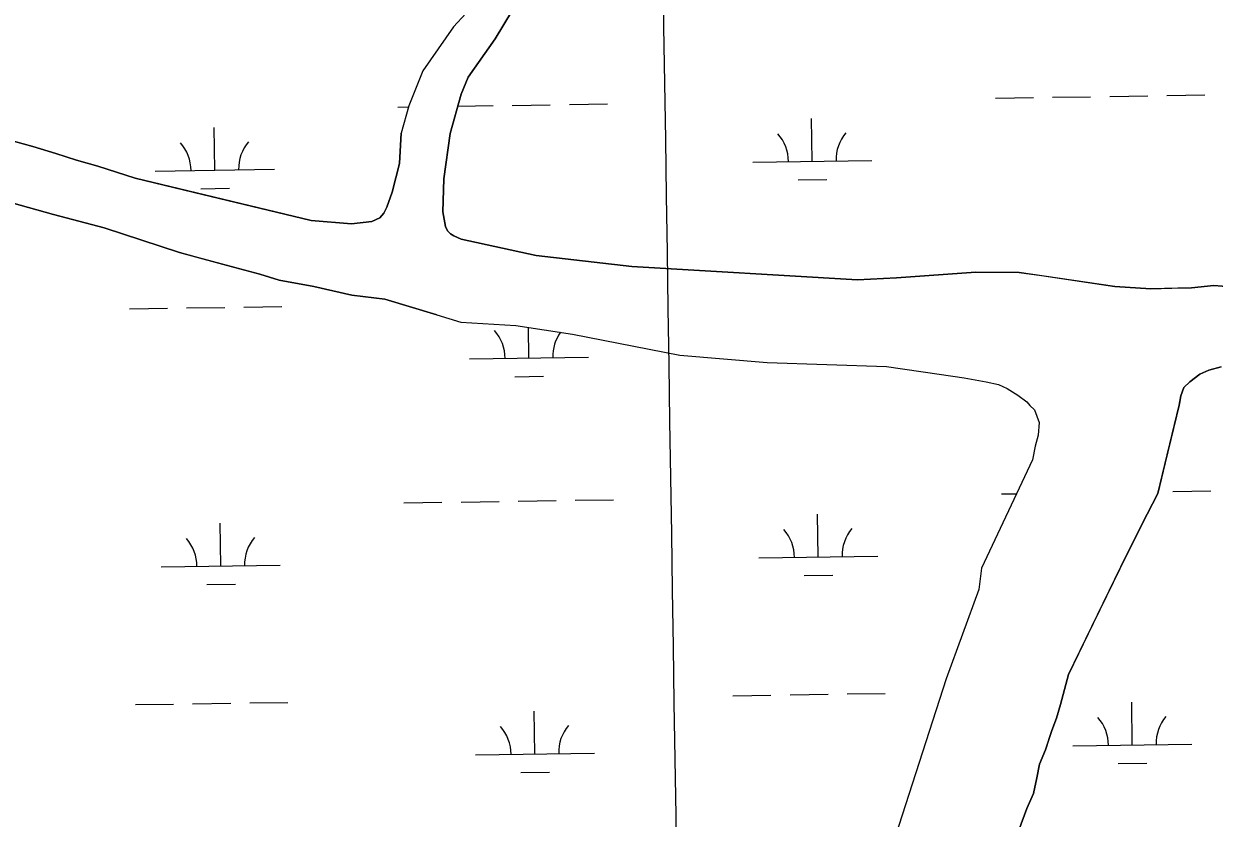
# Model space of a CAD drawing. Extents: x 3807117 to 3845308, y 337856 to 363736.
# Drawn here: x 3837181 to 3838181, y 354185 to 354853 of the extents above; entities that cross this region are included whole.
import ezdxf

# ---------------------------------------------------------------- set-up
doc = ezdxf.new("R2010")
doc.units = 0
for name, color, linetype in [('V-GRID-MAJR', 7, 'Continuous'), ('V-TOPO-SHOR', 7, 'Continuous'), ('V-WETL-SWMP', 7, 'Continuous')]:
    doc.layers.add(name, color=color, linetype=linetype)

msp = doc.modelspace()

# ---------------------------------------------------------------- linework, layer by layer
at = {"layer": 'V-GRID-MAJR'}
msp.add_spline([(3837889.566, 343678.793), (3837797.038, 349736.957), (3837704.481, 355797.04600000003), (3837611.924, 361857.135), (3837611.895, 361859.06200000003)], degree=3, dxfattribs=at)
at = {"layer": 'V-TOPO-SHOR'}
for points in [[(3837562.9820000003, 354872.409), (3837542.133, 354850.061), (3837516.4080000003, 354813.021), (3837504.575, 354783.585), (3837498.384, 354760.697)], [(3837591.812, 354864.207), (3837577.259, 354839.919), (3837554.5500000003, 354807.635), (3837548.623, 354793.438), (3837539.475, 354760.418), (3837534.089, 354722.276), (3837533.151, 354694.651), (3837535.514, 354682.205), (3837537.161, 354678.596), (3837539.821, 354676.053), (3837542.461, 354674.55), (3837548.7770000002, 354671.568), (3837611.585, 354657.885), (3837692, 354648.767)], [(3837164.361, 354756.255), (3837188.937, 354749.53500000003), (3837208.295, 354743.737), (3837225.576, 354737.89400000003), (3837243.3510000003, 354733.10000000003), (3837274.759, 354722.89900000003), (3837331.7120000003, 354709.12), (3837422.62, 354687.27400000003), (3837456.461, 354684.403), (3837473.5640000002, 354686.348), (3837480.247, 354689.617), (3837483.798, 354693.336), (3837486.278, 354698.587), (3837490.671, 354711.158), (3837496.883, 354735.201), (3837498.384, 354760.697)], [(3837528.34, 354608.08400000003), (3837484.394, 354621.119), (3837456.775, 354624.652), (3837424.916, 354631.726), (3837395.691, 354637.299), (3837379.475, 354642.128), (3837358.559, 354647.891), (3837328.234, 354656.038), (3837312.028, 354660.349), (3837248.682, 354681.259), (3837206.341, 354692.25), (3837149.863, 354708.12)], [(3837692, 354648.767), (3837881.612, 354637.452), (3837914.345, 354639.234), (3837980.827, 354643.86), (3838017.247, 354643.643), (3838036.035, 354640.94800000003), (3838097.623, 354631.93700000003), (3838127.839, 354630.02), (3838145.517, 354630.419), (3838162.1550000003, 354630.79600000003), (3838180.8370000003, 354632.781), (3838194.911, 354631.537)], [(3837528.34, 354608.08400000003), (3837548.273, 354601.764), (3837594.687, 354599.169), (3837642.2460000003, 354591.913), (3837732.231, 354574.157), (3837805.805, 354568.011), (3837905.8850000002, 354564.545), (3837950.298, 354558.26), (3837971.202, 354555.088), (3837989.505, 354551.856), (3837999.974, 354549.488), (3838007.345, 354546.011), (3838016.323, 354540.483), (3838023.741, 354534.92100000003), (3838026.416, 354531.857), (3838030.1410000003, 354528.298), (3838034.032, 354517.447), (3838033.227, 354507.01300000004), (3838030.835, 354497.58400000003), (3838028.492, 354486.072), (3837985.7630000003, 354395.002), (3837983.559, 354377.243), (3837956.093, 354302.143), (3837885.04, 354081.787)], [(3838187.071, 354564.255), (3838176.731, 354561.418), (3838169.002, 354558.123), (3838160.824, 354551.696), (3838155.73, 354546.898), (3838153.2830000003, 354540.08), (3838152.362, 354534.858), (3838151.835, 354532.14)], [(3838151.835, 354532.14), (3838139.949, 354483.563), (3838133.776, 354457.972), (3838124.8200000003, 354440.629), (3838107.424, 354405.952), (3838079.633, 354348.707), (3838058.79, 354305.643), (3838052.0870000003, 354280.559), (3838048.71, 354269.056), (3838044.792, 354258.578), (3838042.361, 354251.251), (3838039.4450000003, 354242.354), (3838034.526, 354230.297), (3838032.1890000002, 354218.816), (3838029.367, 354205.76900000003), (3838023.938, 354193.179), (3837995.059, 354115.13)]]:
    msp.add_lwpolyline(points, dxfattribs=at)
at = {"layer": 'V-WETL-SWMP'}
for p, q in [((3837997.4034360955, 354790.1715895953), (3838029.399845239, 354790.65096618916)), ((3838045.3980498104, 354790.89065448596), (3838077.3944589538, 354791.37003108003)), ((3838093.392663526, 354791.60971937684), (3838125.3890726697, 354792.0890959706)), ((3838141.3872772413, 354792.32878426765), (3838173.3836863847, 354792.8081608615)), ((3837495.551757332, 354782.65274748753), (3837504.358226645, 354782.7846877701)), ((3837545.8434517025, 354783.40622769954), (3837575.542780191, 354783.85118897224)), ((3837591.540984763, 354784.09087726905), (3837623.5373939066, 354784.5702538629)), ((3837639.5355984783, 354784.8099421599), (3837671.532007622, 354785.28931875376)), ((3837843.5889249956, 354737.119415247), (3837843.0496263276, 354773.11537553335)), ((3837341.737246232, 354729.6005731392), (3837341.197947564, 354765.59653342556)), ((3837793.5945357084, 354736.37038931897), (3837893.5833142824, 354737.86844117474)), ((3837291.7428569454, 354728.8515472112), (3837391.7316355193, 354730.349599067)), ((3837831.8214359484, 354721.5103806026), (3837855.8187428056, 354721.86991304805)), ((3837329.969757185, 354713.9915384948), (3837353.9670640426, 354714.35107094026)), ((3837270.0667148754, 354613.08183635), (3837302.0631240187, 354613.5612129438)), ((3837318.0613285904, 354613.80090124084), (3837350.0577377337, 354614.28027783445)), ((3837366.055942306, 354614.5199661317), (3837398.052351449, 354614.99934272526)), ((3837605.5686860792, 354571.67318321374), (3837605.18073002, 354597.5676489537)), ((3837555.574296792, 354570.92415728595), (3837655.5630753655, 354572.4222091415)), ((3837593.801197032, 354556.06414856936), (3837617.7985038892, 354556.42368101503)), ((3838002.3870801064, 354457.53392047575), (3838015.1931147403, 354457.7257830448)), ((3838146.3709212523, 354459.6911151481), (3838178.3673303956, 354460.1704917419)), ((3837500.5354013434, 354450.01507836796), (3837532.5318104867, 354450.4944549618)), ((3837548.530015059, 354450.7341432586), (3837580.526424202, 354451.21351985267)), ((3837596.524628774, 354451.45320814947), (3837628.521037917, 354451.93258474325)), ((3837644.519242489, 354452.1722730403), (3837676.5156516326, 354452.6516496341)), ((3837848.5725690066, 354404.48174612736), (3837848.033270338, 354440.4777064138)), ((3837346.7208902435, 354396.96290401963), (3837346.181591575, 354432.958864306)), ((3837296.726500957, 354396.2138780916), (3837396.7152795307, 354397.71192994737)), ((3837798.57817972, 354403.73272019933), (3837898.5669582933, 354405.23077205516)), ((3837836.8050799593, 354388.872711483), (3837860.802386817, 354389.2322439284)), ((3837334.9534011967, 354381.35386937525), (3837358.9507080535, 354381.7134018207)), ((3837776.9020376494, 354287.9630093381), (3837808.8984467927, 354288.44238593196)), ((3837824.8966513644, 354288.682074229), (3837856.8930605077, 354289.1614508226)), ((3837872.8912650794, 354289.4011391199), (3837904.887674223, 354289.8805157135)), ((3837275.050358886, 354280.4441672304), (3837307.0467680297, 354280.92354382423)), ((3837323.044972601, 354281.1632321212), (3837355.041381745, 354281.6426087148)), ((3837371.039586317, 354281.8822970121), (3837403.03599546, 354282.3616736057)), ((3838112.4040088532, 354246.5543562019), (3838111.8647101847, 354282.5503164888)), ((3837610.5523300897, 354239.0355140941), (3837610.0130314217, 354275.031474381)), ((3837560.5579408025, 354238.2864881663), (3837660.5467193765, 354239.7845400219)), ((3838062.409619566, 354245.8053302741), (3838162.3983981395, 354247.3033821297)), ((3838100.636519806, 354230.9453215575), (3838124.6338266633, 354231.3048540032)), ((3837598.7848410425, 354223.4264794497), (3837622.7821478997, 354223.7860118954))]:
    msp.add_line(p, q, dxfattribs=at)
for points in [[(3837562.981, 354872.408), (3837542.133, 354850.061), (3837516.409, 354813.021), (3837504.575, 354783.586), (3837498.383, 354760.697), (3837496.882, 354735.201), (3837490.671, 354711.158), (3837486.279, 354698.587), (3837483.799, 354693.335), (3837480.2460000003, 354689.617), (3837473.565, 354686.348), (3837456.461, 354684.402), (3837422.62, 354687.273), (3837274.759, 354722.89900000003), (3837243.35, 354733.10000000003), (3837225.575, 354737.89400000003), (3837208.295, 354743.738), (3837188.937, 354749.536), (3837164.362, 354756.254)], [(3838194.911, 354631.538), (3838180.8370000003, 354632.78), (3838162.1550000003, 354630.797), (3838127.839, 354630.02), (3838097.623, 354631.93700000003), (3838017.2460000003, 354643.64400000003), (3837980.827, 354643.86), (3837914.345, 354639.234), (3837881.612, 354637.452), (3837692, 354648.767), (3837611.586, 354657.885), (3837548.7770000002, 354671.567), (3837542.46, 354674.549), (3837539.821, 354676.052), (3837537.16, 354678.596), (3837535.515, 354682.204), (3837533.15, 354694.651), (3837534.088, 354722.276), (3837539.474, 354760.418), (3837548.623, 354793.438), (3837554.551, 354807.634), (3837577.258, 354839.919), (3837591.812, 354864.206)], [(3837149.863, 354708.12), (3837206.342, 354692.251), (3837248.681, 354681.25800000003), (3837312.029, 354660.348), (3837358.558, 354647.89), (3837379.474, 354642.128), (3837395.6920000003, 354637.299), (3837424.917, 354631.72500000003), (3837456.774, 354624.652), (3837484.395, 354621.12), (3837528.339, 354608.08400000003), (3837548.274, 354601.764), (3837594.686, 354599.169), (3837642.2460000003, 354591.912), (3837732.23, 354574.157), (3837805.806, 354568.01), (3837905.884, 354564.54600000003), (3837950.2970000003, 354558.26), (3837971.202, 354555.087), (3837989.504, 354551.856), (3837999.974, 354549.489), (3838007.345, 354546.01), (3838016.324, 354540.484), (3838023.741, 354534.922), (3838026.415, 354531.858), (3838030.1410000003, 354528.297), (3838034.0330000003, 354517.447), (3838033.227, 354507.012), (3838030.836, 354497.583), (3838028.4930000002, 354486.072), (3837985.7630000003, 354395.001), (3837983.56, 354377.243), (3837956.094, 354302.143), (3837885.04, 354081.786)], [(3837995.059, 354115.131), (3838023.938, 354193.179), (3838029.367, 354205.768), (3838032.188, 354218.817), (3838034.525, 354230.297), (3838039.446, 354242.355), (3838044.793, 354258.578), (3838048.711, 354269.055), (3838052.0870000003, 354280.559), (3838058.791, 354305.643), (3838107.424, 354405.953), (3838124.819, 354440.629), (3838133.776, 354457.972), (3838151.835, 354532.139), (3838153.284, 354540.08), (3838155.73, 354546.898), (3838160.824, 354551.696), (3838169.002, 354558.123), (3838176.73, 354561.419), (3838187.0700000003, 354564.254)]]:
    msp.add_lwpolyline(points, dxfattribs=at)
for centre, radius, start, end in [((3837788.3450751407, 354736.7665973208), 35.24628790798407, 0.08653253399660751, 41.630190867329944), ((3837898.8185492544, 354738.42173297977), 35.24628790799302, 140.0865295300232, 181.63018786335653), ((3837286.4933963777, 354729.24775521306), 35.24628790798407, 0.08653253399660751, 41.630190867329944), ((3837396.966870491, 354730.90289087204), 35.24628790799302, 140.0865295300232, 181.63018786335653), ((3837550.324836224, 354571.3203652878), 35.24628790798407, 0.08653253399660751, 41.630190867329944), ((3837660.7983103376, 354572.9755009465), 35.24628790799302, 144.47038925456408, 181.63018786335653), ((3837793.3287191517, 354404.1289282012), 35.24628790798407, 0.08653253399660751, 41.630190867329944), ((3837903.8021932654, 354405.7840638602), 35.24628790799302, 140.0865295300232, 181.63018786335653), ((3837291.477040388, 354396.6100860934), 35.24628790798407, 0.08653253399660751, 41.630190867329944), ((3837401.950514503, 354398.2652217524), 35.24628790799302, 140.0865295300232, 181.63018786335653), ((3838057.1601589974, 354246.201538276), 35.24628790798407, 0.08653253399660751, 41.630190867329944), ((3838167.6336331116, 354247.85667393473), 35.24628790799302, 140.0865295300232, 181.63018786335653), ((3837555.3084802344, 354238.6826961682), 35.24628790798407, 0.08653253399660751, 41.630190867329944), ((3837665.7819543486, 354240.33783182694), 35.24628790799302, 140.0865295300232, 181.63018786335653)]:
    msp.add_arc(centre, radius, start, end, dxfattribs=at)

doc.saveas('drawing.dxf')
